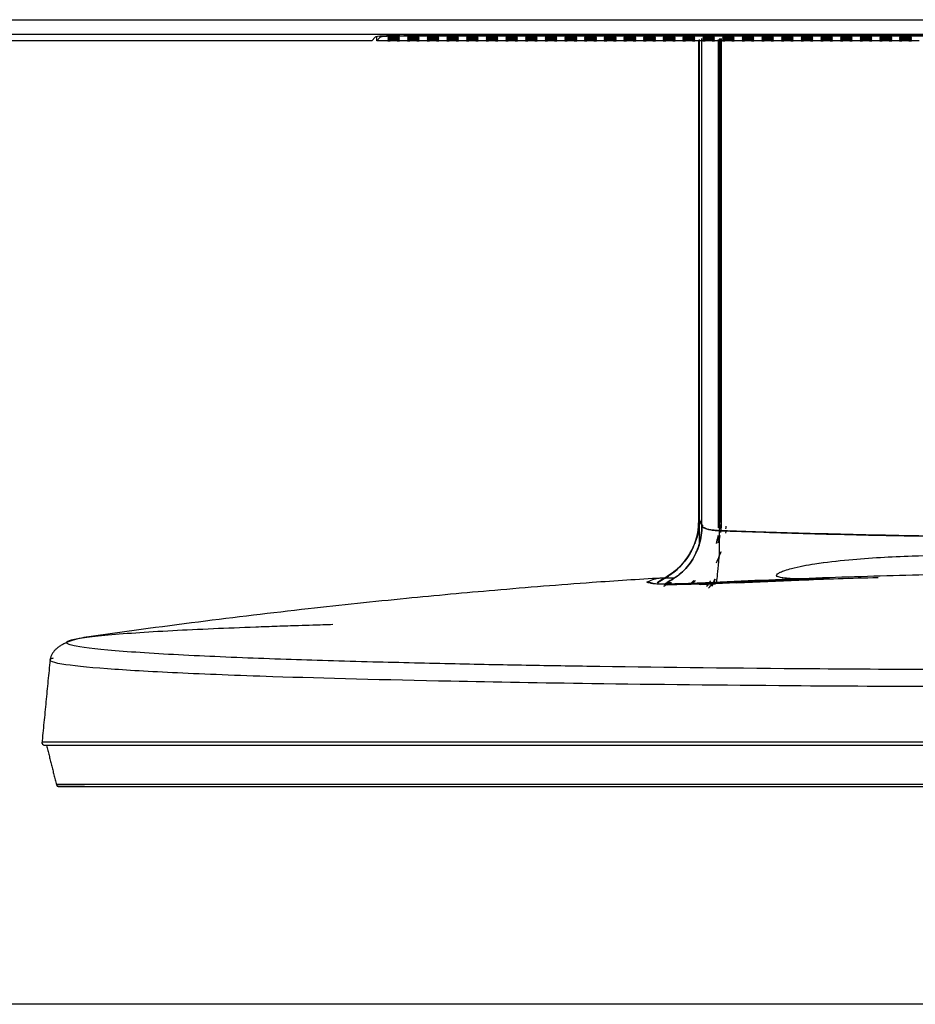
# Model space of a CAD drawing. Header units: millimetres. Extents: x -7023 to 53801, y 9849 to 33561.
# Tile 532 of 537: x 36764 to 36837, y 26998 to 27079. Entities that reach past the tile are written whole.
import ezdxf

# ---------------------------------------------------------------- set-up
doc = ezdxf.new("R2010")
doc.units = ezdxf.units.MM
doc.layers.get('0').update_dxf_attribs({"lineweight": 9})
doc.layers.add('IE_SKD', color=6, linetype='Continuous')

# ---------------------------------------------------------------- blocks, each defined once
blk = doc.blocks.new('AAT_KLIENT_PC')
at = {"linetype": 'Continuous', "transparency": 33554687}
for p, q in [((1116.65, 732.61), (3124.51, 732.61)), ((3124.51, 726.62), (1116.65, 726.62)), ((1819.64, 724.02), (1820.93, 725.53)), ((1821.64, 724.02), (1821.64, 725.72)), ((1822.83, 725.42), (1821.64, 724.02)), ((1822.83, 725.85), (1822.83, 725.42)), ((1830.92, 726.11), (2410.24, 726.11)), ((1832.63, 725.98), (1832.63, 726.11)), ((2408.34, 725.98), (1832.63, 725.98)), ((1819.64, 724.02), (1114.06, 724.02)), ((1826.04, 724.02), (1821.64, 724.02)), ((1826.04, 724.02), (1827.03, 724.02)), ((1829.86, 724.02), (1830.84, 724.02)), ((1834.05, 724.02), (1830.84, 724.02)), ((1834.05, 724.02), (1835.03, 724.02)), ((1837.86, 724.02), (1838.85, 724.02)), ((1842.05, 724.02), (1838.85, 724.02)), ((1842.05, 724.02), (1843.04, 724.02)), ((1845.86, 724.02), (1846.85, 724.02)), ((1850.05, 724.02), (1846.85, 724.02)), ((1850.05, 724.02), (1851.04, 724.02)), ((1853.87, 724.02), (1854.85, 724.02)), ((1858.06, 724.02), (1854.85, 724.02)), ((1858.06, 724.02), (1859.04, 724.02)), ((1861.87, 724.02), (1862.86, 724.02)), ((1866.06, 724.02), (1862.86, 724.02)), ((1866.06, 724.02), (1867.05, 724.02)), ((1869.87, 724.02), (1870.86, 724.02)), ((1874.06, 724.02), (1870.86, 724.02)), ((1874.06, 724.02), (1875.05, 724.02)), ((1877.88, 724.02), (1878.86, 724.02)), ((1882.07, 724.02), (1878.86, 724.02)), ((1882.07, 724.02), (1883.05, 724.02)), ((1885.88, 724.02), (1886.87, 724.02)), ((1890.07, 724.02), (1886.87, 724.02)), ((1890.07, 724.02), (1891.06, 724.02)), ((1893.89, 724.02), (1894.87, 724.02)), ((1898.08, 724.02), (1894.87, 724.02)), ((1898.08, 724.02), (1899.06, 724.02)), ((1901.89, 724.02), (1902.88, 724.02)), ((1906.08, 724.02), (1902.88, 724.02)), ((1906.08, 724.02), (1907.07, 724.02)), ((1909.89, 724.02), (1910.88, 724.02)), ((1914.08, 724.02), (1910.88, 724.02)), ((1914.08, 724.02), (1915.07, 724.02)), ((1917.9, 724.02), (1918.88, 724.02)), ((1922.09, 724.02), (1918.88, 724.02)), ((1922.09, 724.02), (1923.07, 724.02)), ((1925.9, 724.02), (1926.89, 724.02)), ((1930.09, 724.02), (1926.89, 724.02)), ((1930.09, 724.02), (1931.08, 724.02)), ((1933.9, 724.02), (1934.89, 724.02)), ((1938.09, 724.02), (1934.89, 724.02)), ((1938.09, 724.02), (1939.08, 724.02)), ((1941.91, 724.02), (1942.9, 724.02)), ((1946.1, 724.02), (1942.9, 724.02)), ((1946.1, 724.02), (1947.08, 724.02)), ((1949.91, 724.02), (1950.9, 724.02)), ((1954.1, 724.02), (1950.9, 724.02)), ((1954.1, 724.02), (1955.09, 724.02)), ((1957.92, 724.02), (1958.9, 724.02)), ((1962.11, 724.02), (1958.9, 724.02)), ((1962.11, 724.02), (1963.09, 724.02)), ((1965.92, 724.02), (1966.91, 724.02)), ((1970.11, 724.02), (1966.91, 724.02)), ((1970.11, 724.02), (1971.1, 724.02)), ((1973.92, 724.02), (1974.91, 724.02)), ((1978.11, 724.02), (1974.91, 724.02)), ((1978.11, 724.02), (1979.1, 724.02)), ((1981.93, 724.02), (1982.91, 724.02)), ((1986.12, 724.02), (1982.91, 724.02)), ((1986.12, 724.02), (1987.1, 724.02)), ((1989.93, 724.02), (1990.92, 724.02)), ((1994.12, 724.02), (1990.92, 724.02)), ((1994.12, 724.02), (1995.11, 724.02)), ((1997.93, 724.02), (1998.92, 724.02)), ((2002.12, 724.02), (1998.92, 724.02)), ((2002.12, 724.02), (2003.11, 724.02)), ((2005.94, 724.02), (2006.93, 724.02)), ((2010.13, 724.02), (2006.93, 724.02)), ((2010.13, 724.02), (2011.12, 724.02)), ((2013.94, 724.02), (2014.93, 724.02)), ((2018.13, 724.02), (2014.93, 724.02)), ((2018.13, 724.02), (2019.12, 724.02)), ((2021.95, 724.02), (2022.93, 724.02)), ((2026.14, 724.02), (2022.93, 724.02)), ((2026.14, 724.02), (2027.12, 724.02)), ((2029.95, 724.02), (2030.94, 724.02)), ((2034.14, 724.02), (2030.94, 724.02)), ((2034.14, 724.02), (2035.13, 724.02)), ((2037.95, 724.02), (2038.94, 724.02)), ((2042.14, 724.02), (2038.94, 724.02)), ((1936.8, 505.62), (1936.95, 505.63)), ((1936.72, 504.05), (1936.72, 504.25)), ((1939.73, 503.68), (1941.37, 503.68)), ((1689.95, 473.06), (1690.14, 473.12))]:
    blk.add_line(p, q, dxfattribs=at)
blk.add_line((2574.31, 332.27, 24.04), (994.63, 332.27, 24.04))
for centre, major_axis, ratio, start_param, end_param in [((1830.92, 725.49), (10, 0), 0.061049, 1.570796, 3.089135), ((1832.63, 725.38), (-9.8, 0), 0.061049, 4.712389, 6.230727), ((1828.44, 724.02), (2.4, 0), 0.061163, 0.025003, 3.11659), ((1836.45, 724.02), (2.4, 0), 0.061163, 0.025003, 3.11659), ((1844.45, 724.02), (2.4, 0), 0.061163, 0.025003, 3.11659), ((1852.45, 724.02), (2.4, 0), 0.061163, 0.025003, 3.11659), ((1860.46, 724.02), (2.4, 0), 0.061163, 0.025003, 3.11659), ((1868.46, 724.02), (2.4, 0), 0.061163, 0.025003, 3.11659), ((1876.46, 724.02), (2.4, 0), 0.061163, 0.025003, 3.11659), ((1884.47, 724.02), (2.4, 0), 0.061163, 0.025003, 3.11659), ((1892.47, 724.02), (2.4, 0), 0.061163, 0.025003, 3.11659), ((1900.48, 724.02), (2.4, 0), 0.061163, 0.025003, 3.11659), ((1908.48, 724.02), (2.4, 0), 0.061163, 0.025003, 3.11659), ((1916.48, 724.02), (2.4, 0), 0.061163, 0.025003, 3.11659), ((1924.49, 724.02), (2.4, 0), 0.061163, 0.025003, 3.11659), ((1932.49, 724.02), (2.4, 0), 0.061163, 0.025003, 3.11659), ((1940.49, 724.02), (2.4, 0), 0.061163, 0.025003, 3.11659), ((1948.5, 724.02), (2.4, 0), 0.061163, 0.025003, 3.11659), ((1956.5, 724.02), (2.4, 0), 0.061163, 0.025003, 3.11659), ((1964.51, 724.02), (2.4, 0), 0.061163, 0.025003, 3.11659), ((1972.51, 724.02), (2.4, 0), 0.061163, 0.025003, 3.11659), ((1980.51, 724.02), (2.4, 0), 0.061163, 0.025003, 3.11659), ((1988.52, 724.02), (2.4, 0), 0.061163, 0.025003, 3.11659), ((1996.52, 724.02), (2.4, 0), 0.061163, 0.025003, 3.11659), ((2004.52, 724.02), (2.4, 0), 0.061163, 0.025003, 3.11659), ((2012.53, 724.02), (2.4, 0), 0.061163, 0.025003, 3.11659), ((2020.53, 724.02), (2.4, 0), 0.061163, 0.025003, 3.11659), ((2028.54, 724.02), (2.4, 0), 0.061163, 0.025003, 3.11659), ((2036.54, 724.02), (2.4, 0), 0.061163, 0.025003, 3.11659)]:
    blk.add_ellipse(centre, major_axis=major_axis, ratio=ratio, start_param=start_param, end_param=end_param, dxfattribs=at)
for centre in [(1828.44, 725.49), (1828.44, 725), (1828.44, 724.51), (1836.45, 725.49), (1836.45, 725), (1836.45, 724.51), (1844.45, 725.49), (1844.45, 725), (1844.45, 724.51), (1852.45, 725.49), (1852.45, 725), (1852.45, 724.51), (1860.46, 725.49), (1860.46, 725), (1860.46, 724.51), (1868.46, 725.49), (1868.46, 725), (1868.46, 724.51), (1876.46, 725.49), (1876.46, 725), (1876.46, 724.51), (1884.47, 725.49), (1884.47, 725), (1884.47, 724.51), (1892.47, 725.49), (1892.47, 725), (1892.47, 724.51), (1900.48, 725.49), (1900.48, 725), (1900.48, 724.51), (1908.48, 725.49), (1908.48, 725), (1908.48, 724.51), (1916.48, 725.49), (1916.48, 725), (1916.48, 724.51), (1924.49, 725.49), (1924.49, 725), (1924.49, 724.51), (1932.49, 725.49), (1932.49, 725), (1932.49, 724.51), (1940.49, 725.49), (1940.49, 725), (1940.49, 724.51), (1948.5, 725.49), (1948.5, 725), (1948.5, 724.51), (1956.5, 725.49), (1956.5, 725), (1956.5, 724.51), (1964.51, 725.49), (1964.51, 725), (1964.51, 724.51), (1972.51, 725.49), (1972.51, 725), (1972.51, 724.51), (1980.51, 725.49), (1980.51, 725), (1980.51, 724.51), (1988.52, 725.49), (1988.52, 725), (1988.52, 724.51), (1996.52, 725.49), (1996.52, 725), (1996.52, 724.51), (2004.52, 725.49), (2004.52, 725), (2004.52, 724.51), (2012.53, 725.49), (2012.53, 725), (2012.53, 724.51), (2020.53, 725.49), (2020.53, 725), (2020.53, 724.51), (2028.54, 725.49), (2028.54, 725), (2028.54, 724.51), (2036.54, 725.49), (2036.54, 725), (2036.54, 724.51)]:
    blk.add_ellipse(centre, major_axis=(2.4, 0), ratio=0.061163, dxfattribs=at)
for points, knots in [([(1953.82, 526.75), (1953.82, 571.71), (1953.81, 617.95), (1953.81, 684.41), (1953.81, 704.75), (1953.81, 724.93)], [0, 0, 0, 0, 0.693593, 0.693593, 1, 1, 1, 1]), ([(1953.82, 526.75), (1953.82, 571.7), (1953.82, 617.94), (1953.81, 684.41), (1953.81, 704.74), (1953.81, 724.93)], [0, 0, 0, 0, 0.693601, 0.693601, 1, 1, 1, 1]), ([(1960.89, 724.94), (1960.89, 712.5), (1960.89, 647), (1960.89, 580.66), (1960.89, 528.76)], [0, 0, 0, 0, 0.190772, 1, 1, 1, 1]), ([(1961.57, 526.01), (1961.56, 571.06), (1961.55, 617.44), (1961.55, 684.15), (1961.54, 704.6), (1961.54, 724.9)], [0, 0, 0, 0, 0.692999, 0.692999, 1, 1, 1, 1]), ([(1961.55, 724.9), (1961.55, 704.6), (1961.55, 684.15), (1961.55, 617.44), (1961.55, 571.06), (1961.55, 526.01)], [0, 0, 0, 0, 0.307, 0.307, 1, 1, 1, 1]), ([(1829.86, 724.02), (1829.38, 724.03), (1828.44, 724.05), (1827.5, 724.03), (1827.03, 724.02)], [0, 0, 0, 0, 0.49937, 1, 1, 1, 1]), ([(1837.86, 724.02), (1837.39, 724.03), (1836.45, 724.05), (1835.5, 724.03), (1835.03, 724.02)], [0, 0, 0, 0, 0.49937, 1, 1, 1, 1]), ([(1845.86, 724.02), (1845.39, 724.03), (1844.45, 724.05), (1843.51, 724.03), (1843.04, 724.02)], [0, 0, 0, 0, 0.49937, 1, 1, 1, 1]), ([(1853.87, 724.02), (1853.4, 724.03), (1852.45, 724.05), (1851.51, 724.03), (1851.04, 724.02)], [0, 0, 0, 0, 0.49937, 1, 1, 1, 1]), ([(1861.87, 724.02), (1861.4, 724.03), (1860.46, 724.05), (1859.52, 724.03), (1859.04, 724.02)], [0, 0, 0, 0, 0.49937, 1, 1, 1, 1]), ([(1869.87, 724.02), (1869.4, 724.03), (1868.46, 724.05), (1867.52, 724.03), (1867.05, 724.02)], [0, 0, 0, 0, 0.49937, 1, 1, 1, 1]), ([(1877.88, 724.02), (1877.41, 724.03), (1876.47, 724.05), (1875.52, 724.03), (1875.05, 724.02)], [0, 0, 0, 0, 0.49937, 1, 1, 1, 1]), ([(1885.88, 724.02), (1885.41, 724.03), (1884.47, 724.05), (1883.53, 724.03), (1883.05, 724.02)], [0, 0, 0, 0, 0.49937, 1, 1, 1, 1]), ([(1893.89, 724.02), (1893.42, 724.03), (1892.47, 724.05), (1891.53, 724.03), (1891.06, 724.02)], [0, 0, 0, 0, 0.49937, 1, 1, 1, 1]), ([(1901.89, 724.02), (1901.42, 724.03), (1900.48, 724.05), (1899.53, 724.03), (1899.06, 724.02)], [0, 0, 0, 0, 0.49937, 1, 1, 1, 1]), ([(1909.89, 724.02), (1909.42, 724.03), (1908.48, 724.05), (1907.54, 724.03), (1907.07, 724.02)], [0, 0, 0, 0, 0.49937, 1, 1, 1, 1]), ([(1917.9, 724.02), (1917.43, 724.03), (1916.48, 724.05), (1915.54, 724.03), (1915.07, 724.02)], [0, 0, 0, 0, 0.49937, 1, 1, 1, 1]), ([(1925.9, 724.02), (1925.43, 724.03), (1924.49, 724.05), (1923.55, 724.03), (1923.07, 724.02)], [0, 0, 0, 0, 0.49937, 1, 1, 1, 1]), ([(1933.9, 724.02), (1933.43, 724.03), (1932.49, 724.05), (1931.55, 724.03), (1931.08, 724.02)], [0, 0, 0, 0, 0.49937, 1, 1, 1, 1]), ([(1941.91, 724.02), (1941.44, 724.03), (1940.5, 724.05), (1939.55, 724.03), (1939.08, 724.02)], [0, 0, 0, 0, 0.49937, 1, 1, 1, 1]), ([(1949.91, 724.02), (1949.44, 724.03), (1948.5, 724.05), (1947.56, 724.03), (1947.08, 724.02)], [0, 0, 0, 0, 0.49937, 1, 1, 1, 1]), ([(1952.49, 724.11), (1952.49, 713.25), (1952.49, 702.34), (1952.49, 636.98), (1952.49, 581.92), (1952.49, 528.74)], [0, 0, 0, 0, 0.167274, 0.167274, 1, 1, 1, 1]), ([(1952.49, 528.74), (1952.49, 580.64), (1952.49, 646.71), (1952.49, 711.95), (1952.49, 724.11)], [0, 0, 0, 0, 0.812702, 1, 1, 1, 1]), ([(1952.72, 724.51), (1952.72, 704.93), (1952.72, 685.2), (1952.72, 619.79), (1952.72, 573.98), (1952.72, 529.46)], [0, 0, 0, 0, 0.302058, 0.302058, 1, 1, 1, 1]), ([(1952.72, 724.08), (1952.72, 704.64), (1952.72, 685.06), (1952.72, 619.79), (1952.72, 573.98), (1952.72, 529.46)], [0, 0, 0, 0, 0.300502, 0.300502, 1, 1, 1, 1]), ([(1957.92, 724.02), (1957.45, 724.03), (1956.5, 724.05), (1955.56, 724.03), (1955.09, 724.02)], [0, 0, 0, 0, 0.49937, 1, 1, 1, 1]), ([(1960.55, 526.01), (1960.55, 571.03), (1960.55, 617.43), (1960.55, 684.04), (1960.55, 704.38), (1960.55, 724.55)], [0, 0, 0, 0, 0.694293, 0.694293, 1, 1, 1, 1]), ([(1960.55, 724.07), (1960.55, 704.05), (1960.55, 683.88), (1960.55, 617.43), (1960.55, 571.03), (1960.55, 526.01)], [0, 0, 0, 0, 0.304016, 0.304016, 1, 1, 1, 1]), ([(1960.79, 724.07), (1960.79, 703.84), (1960.78, 683.46), (1960.77, 616.65), (1960.75, 570.1), (1960.74, 524.84)], [0, 0, 0, 0, 0.305361, 0.305361, 1, 1, 1, 1]), ([(1960.79, 724.07), (1960.79, 703.84), (1960.78, 683.46), (1960.76, 616.64), (1960.75, 570.1), (1960.74, 524.84)], [0, 0, 0, 0, 0.305374, 0.305374, 1, 1, 1, 1]), ([(1960.89, 528.76), (1960.89, 536.42), (1960.89, 551.72), (1960.89, 574.9), (1960.89, 598.16), (1960.89, 621.5), (1960.89, 644.85), (1960.89, 668.17), (1960.89, 694.7), (1960.89, 713.41), (1960.89, 724.34)], [0, 0, 0, 0, 0.119373, 0.238571, 0.35759, 0.476427, 0.595076, 0.713535, 0.831804, 1, 1, 1, 1]), ([(1961.6, 724.54), (1961.6, 723.49), (1961.6, 714.47), (1961.6, 697.43), (1961.6, 669.33), (1961.59, 637.08), (1961.6, 600.76), (1961.6, 564.53), (1961.61, 540.69), (1961.61, 528.76)], [0, 0, 0, 0, 0.016149, 0.138706, 0.260805, 0.444911, 0.629506, 0.814549, 1, 1, 1, 1]), ([(1961.61, 528.76), (1961.62, 576.11), (1961.62, 624.88), (1961.62, 690.5), (1961.62, 707.58), (1961.62, 724.55)], [0, 0, 0, 0, 0.739183, 0.739183, 1, 1, 1, 1]), ([(1965.92, 724.02), (1965.45, 724.03), (1964.51, 724.05), (1963.56, 724.03), (1963.09, 724.02)], [0, 0, 0, 0, 0.49937, 1, 1, 1, 1]), ([(1973.92, 724.02), (1973.45, 724.03), (1972.51, 724.05), (1971.57, 724.03), (1971.1, 724.02)], [0, 0, 0, 0, 0.49937, 1, 1, 1, 1]), ([(1981.93, 724.02), (1981.46, 724.03), (1980.51, 724.05), (1979.57, 724.03), (1979.1, 724.02)], [0, 0, 0, 0, 0.49937, 1, 1, 1, 1]), ([(1989.93, 724.02), (1989.46, 724.03), (1988.52, 724.05), (1987.58, 724.03), (1987.1, 724.02)], [0, 0, 0, 0, 0.49937, 1, 1, 1, 1]), ([(1997.93, 724.02), (1997.46, 724.03), (1996.52, 724.05), (1995.58, 724.03), (1995.11, 724.02)], [0, 0, 0, 0, 0.49937, 1, 1, 1, 1]), ([(2005.94, 724.02), (2005.47, 724.03), (2004.53, 724.05), (2003.58, 724.03), (2003.11, 724.02)], [0, 0, 0, 0, 0.49937, 1, 1, 1, 1]), ([(2013.94, 724.02), (2013.47, 724.03), (2012.53, 724.05), (2011.59, 724.03), (2011.12, 724.02)], [0, 0, 0, 0, 0.49937, 1, 1, 1, 1]), ([(2021.95, 724.02), (2021.48, 724.03), (2020.53, 724.05), (2019.59, 724.03), (2019.12, 724.02)], [0, 0, 0, 0, 0.49937, 1, 1, 1, 1]), ([(2029.95, 724.02), (2029.48, 724.03), (2028.54, 724.05), (2027.59, 724.03), (2027.12, 724.02)], [0, 0, 0, 0, 0.49937, 1, 1, 1, 1]), ([(2037.95, 724.02), (2037.48, 724.03), (2036.54, 724.05), (2035.6, 724.03), (2035.13, 724.02)], [0, 0, 0, 0, 0.49937, 1, 1, 1, 1]), ([(1948.85, 515.39), (1949.57, 516.78), (1951.02, 519.54), (1952.26, 524.08), (1952.41, 527.18), (1952.49, 528.74)], [0, 0, 0, 0, 0.335156, 0.665079, 1, 1, 1, 1]), ([(1952.72, 529.46), (1952.64, 527.86), (1952.48, 524.69), (1951.6, 521.39), (1950.94, 519.74), (1950.87, 519.55)], [0, 0, 0, 0, 0.473153, 0.939005, 1, 1, 1, 1]), ([(1938.39, 502.96), (1940.44, 504.25), (1944.75, 506.64), (1949.85, 512.2), (1953.08, 519.13), (1953.82, 524.22), (1953.82, 526.75)], [0, 0, 0, 0, 0.25, 0.5, 0.75, 1, 1, 1, 1]), ([(1953.82, 526.75), (1953.82, 524.22), (1953.08, 519.13), (1949.85, 512.2), (1945.11, 507.04), (1941.35, 504.77), (1939.72, 503.78)], [0, 0, 0, 0, 0.264114, 0.528227, 0.792341, 1, 1, 1, 1]), ([(1960.74, 524.84), (1959.87, 524.9), (1957.82, 525.04), (1954.91, 525.69), (1954.2, 526.38), (1953.82, 526.75)], [0, 0, 0, 0, 0.252498, 0.596495, 1, 1, 1, 1]), ([(1953.82, 526.75), (1953.94, 526.45), (1954.54, 525.99), (1955.93, 525.46), (1957.53, 525.13), (1959.17, 524.93), (1960.18, 524.86), (1960.74, 524.84)], [0, 0, 0, 0, 0.249999, 0.499998, 0.749997, 0.874996, 1, 1, 1, 1]), ([(1960.74, 524.84), (1960.96, 519.64), (1960.79, 514.66), (1960.29, 508.99), (1959.89, 505.8), (1959.64, 504.2), (1959.85, 503.44)], [0, 0, 0, 0, 0.5, 0.5, 0.75, 1, 1, 1, 1]), ([(1960.74, 524.84), (1960.96, 519.64), (1960.79, 514.66), (1960.29, 508.99), (1959.89, 505.8), (1959.64, 504.2), (1959.85, 503.44)], [0, 0, 0, 0, 0.5, 0.5, 0.75, 1, 1, 1, 1]), ([(1960.74, 524.84), (1972.9, 524.44), (1997.94, 523.6), (2036.77, 522.7), (2077.9, 522.12), (2106.1, 522.05), (2120.58, 522.02)], [0, 0, 0, 0, 0.229211, 0.472187, 0.729046, 1, 1, 1, 1]), ([(2120.58, 522.02), (2107.22, 522.02), (2078.48, 522.14), (2033.19, 522.8), (1991.67, 523.81), (1969.7, 524.53), (1960.74, 524.84)], [0, 0, 0, 0, 0.249998, 0.499999, 0.75, 1, 1, 1, 1]), ([(1963.56, 525.61), (1963.57, 525.72), (1963.6, 526.06), (1963.62, 526.41), (1963.64, 526.64)], [0, 0, 0, 0, 0.332756, 1, 1, 1, 1]), ([(1959.67, 519.62), (1959.94, 520.61), (1960.19, 521.72), (1960.39, 522.84), (1960.41, 522.95)], [0, 0, 0, 0, 0.902742, 1, 1, 1, 1]), ([(1960.42, 522.92), (1960.24, 521.81), (1959.99, 520.71), (1959.69, 519.62), (1959.69, 519.62)], [0, 0, 0, 0, 0.99966, 1, 1, 1, 1]), ([(1936.72, 504.25), (1938.56, 505.37), (1942.82, 507.94), (1946.79, 512.13), (1948.68, 515.12), (1949.06, 515.78)], [0, 0, 0, 0, 0.375395, 0.865176, 1, 1, 1, 1]), ([(1938.7, 505.6), (1940.66, 506.86), (1943.66, 508.78), (1946.86, 512.32), (1948.18, 514.36), (1948.85, 515.39)], [0, 0, 0, 0, 0.484932, 0.74017, 1, 1, 1, 1]), ([(1960.09, 512.72), (1960.16, 512.85), (1960.71, 514.02), (1961.21, 515.26), (1961.6, 516.39), (1961.61, 516.42)], [0, 0, 0, 0, 0.10998, 0.969452, 1, 1, 1, 1]), ([(2005.69, 505.37), (2004.94, 505.35), (2003.52, 505.31), (2001.17, 505.26), (1998.69, 505.23), (1996.09, 505.21), (1993.07, 505.23), (1989.96, 505.32), (1986.98, 505.57), (1985.07, 505.89), (1983.88, 506.46), (1984.47, 507.36), (1985.83, 508.04), (1987.74, 508.77), (1992.42, 510.13), (2001.09, 511.73), (2017.45, 513.57), (2037.47, 514.65), (2055.2, 514.94), (2066.29, 514.56), (2071.65, 514.16), (2075.76, 513.69), (2079.02, 513.29), (2082.01, 512.84), (2083.8, 512.21), (2084.57, 511.94)], [0, 0, 0, 0, 0.018387, 0.03517, 0.057639, 0.07958, 0.099676, 0.133003, 0.158553, 0.176468, 0.187444, 0.196551, 0.208252, 0.224609, 0.246161, 0.323586, 0.433334, 0.637541, 0.800373, 0.854821, 0.901223, 0.928273, 0.953492, 0.979777, 1, 1, 1, 1]), ([(2005.69, 505.37), (2005.25, 505.36), (2004.4, 505.33), (2002.81, 505.3), (2000.6, 505.25), (1997.42, 505.21), (1993.67, 505.22), (1989.96, 505.32), (1986.98, 505.57), (1985.05, 505.88), (1983.87, 506.47), (1984.48, 507.37), (1985.83, 508.04), (1987.75, 508.78), (1992.38, 510.11), (2001.05, 511.73), (2017.41, 513.57), (2037.47, 514.65), (2055.21, 514.94), (2066.29, 514.56), (2071.65, 514.15), (2075.76, 513.69), (2079.02, 513.29), (2082.01, 512.84), (2083.8, 512.21), (2084.57, 511.94)], [0, 0, 0, 0, 0.010757, 0.02087, 0.039698, 0.064471, 0.099674, 0.133029, 0.158549, 0.176688, 0.187568, 0.196575, 0.208334, 0.224673, 0.246184, 0.32264, 0.433353, 0.637553, 0.80038, 0.854969, 0.901227, 0.928224, 0.953494, 0.979873, 1, 1, 1, 1]), ([(1937.19, 505.56), (1927.86, 505.01), (1905.3, 503.53), (1870.72, 500.74), (1832.34, 497.21), (1792.16, 492.97), (1748.42, 487.73), (1718.05, 483.6), (1702.54, 481.36)], [0, 0, 0, 0, 0.11871, 0.28739, 0.440453, 0.61057, 0.800837, 1, 1, 1, 1]), ([(1931.4, 503.87), (1932.21, 504.28), (1933.5, 504.94), (1935.3, 505.45), (1936.29, 505.56), (1936.8, 505.62)], [0, 0, 0, 0, 0.44838, 0.715089, 1, 1, 1, 1]), ([(1936.95, 505.63), (1937.12, 505.64), (1937.4, 505.66), (1938.13, 505.7), (1938.47, 505.72)], [0, 0, 0, 0, 0.603953, 1, 1, 1, 1]), ([(1951.04, 504.52), (1950.93, 504.4), (1950.59, 504.05), (1950.23, 503.7), (1949.98, 503.47)], [0, 0, 0, 0, 0.320208, 1, 1, 1, 1]), ([(1950.18, 503.66), (1950.37, 503.84), (1950.67, 504.13), (1950.95, 504.42), (1951.06, 504.53)], [0, 0, 0, 0, 0.611369, 1, 1, 1, 1]), ([(1956.53, 501.46), (1956.9, 501.85), (1957.89, 502.99), (1958.71, 504.27), (1959.23, 505.08)], [0, 0, 0, 0, 0.358135, 1, 1, 1, 1]), ([(2120.58, 507.72), (2114.46, 507.71), (2102.2, 507.69), (2076.86, 507.47), (2043.69, 506.91), (2009.43, 505.9), (1980.72, 504.79), (1965.95, 504.1), (1958.41, 503.74)], [0, 0, 0, 0, 0.112816, 0.225891, 0.467094, 0.724759, 0.859698, 1, 1, 1, 1]), ([(2005.69, 505.37), (1998.31, 505.1), (1983.01, 504.54), (1967.75, 503.82), (1959.85, 503.44)], [0, 0, 0, 0, 0.481828, 1, 1, 1, 1]), ([(1968.01, 503.68), (1976.4, 504.06), (1995.46, 504.91), (2014.66, 505.54), (2025.45, 505.86), (2025.51, 505.86)], [0, 0, 0, 0, 0.439204, 0.99676, 1, 1, 1, 1]), ([(1931.4, 503.87), (1931.87, 503.83), (1932.52, 503.78), (1933.07, 503.46), (1933.21, 503.36)], [0, 0, 0, 0, 0.72932, 1, 1, 1, 1]), ([(1958.41, 503.74), (1957.34, 503.69), (1955.11, 503.58), (1951.69, 503.44), (1948.09, 503.31), (1944.39, 503.2), (1940.73, 503.13), (1937.34, 503.11), (1935.13, 503.16), (1933.85, 503.25), (1933.51, 503.32), (1933.34, 503.36)], [0, 0, 0, 0, 0.08339, 0.174892, 0.276525, 0.389781, 0.516261, 0.658374, 0.818821, 0.906892, 1, 1, 1, 1]), ([(1959.85, 503.44), (1958.52, 503.38), (1955.86, 503.25), (1952.06, 503.1), (1947.77, 502.96), (1943.26, 502.86), (1941.06, 502.88), (1939.95, 502.89)], [0, 0, 0, 0, 0.157203, 0.313404, 0.472528, 0.735529, 1, 1, 1, 1]), ([(1959.85, 503.44), (1958.87, 503.39), (1956.74, 503.29), (1952.11, 503.1), (1946.17, 502.91), (1941.94, 502.86), (1940.32, 502.88), (1939.95, 502.89)], [0, 0, 0, 0, 0.149474, 0.298949, 0.597898, 0.896847, 1, 1, 1, 1]), ([(2120.58, 468.21), (2114.89, 468.21), (2102.9, 468.21), (2080.43, 468.24), (2045.04, 468.34), (1985.94, 468.68), (1929.33, 469.31), (1888.19, 469.97), (1868.73, 470.33), (1852.89, 470.65), (1836.41, 471.03), (1812.62, 471.62), (1788.97, 472.33), (1766.12, 473.17), (1748.6, 473.93), (1732.17, 474.8), (1712.52, 476.1), (1701.38, 477.35), (1696.83, 478.46), (1695.18, 479.22), (1695.75, 479.98), (1698.53, 480.73), (1702.66, 481.46), (1710.25, 482.34), (1722.78, 483.34), (1737.77, 484.24), (1754.33, 485.04), (1769.05, 485.63), (1780.93, 486.06), (1788.7, 486.32), (1793.61, 486.47), (1795.55, 486.53)], [0, 0, 0, 0, 0.0177, 0.037277, 0.07001, 0.128502, 0.225378, 0.259507, 0.278618, 0.299259, 0.321675, 0.345904, 0.401081, 0.432614, 0.467382, 0.505417, 0.546221, 0.633118, 0.655494, 0.677883, 0.722641, 0.745046, 0.767329, 0.810875, 0.852493, 0.891664, 0.927824, 0.960709, 0.975996, 0.99063, 1, 1, 1, 1]), ([(2120.58, 461.3), (2114.86, 461.3), (2103.43, 461.3), (2086.3, 461.32), (2069.23, 461.35), (2036.89, 461.44), (1981.73, 461.75), (1913.53, 462.49), (1841.19, 463.73), (1783.65, 465.21), (1738.9, 466.96), (1709.34, 468.7), (1689.92, 470.74), (1687.58, 472.22), (1689.91, 473.04), (1689.95, 473.06)], [0, 0, 0, 0, 0.02418, 0.04836, 0.072539, 0.096718, 0.18644, 0.311408, 0.40873, 0.553795, 0.654029, 0.754153, 0.86409, 0.997696, 1, 1, 1, 1]), ([(1685.51, 438.87), (1685.5, 438.79), (1685.49, 438.62), (1685.54, 438.37), (1685.64, 438.12), (1685.75, 437.97), (1685.81, 437.9)], [0, 0, 0, 0, 0.229753, 0.476137, 0.734862, 1, 1, 1, 1]), ([(2120.58, 438.86), (2063.65, 438.85), (2006.68, 438.85), (1901.43, 438.85), (1853.19, 438.85), (1772.67, 438.84), (1740.43, 438.84), (1696.84, 438.84), (1685.51, 438.84), (1685.5, 438.84)], [0, 0, 0, 0, 0.250028, 0.250028, 0.500057, 0.500057, 0.750085, 0.750085, 1, 1, 1, 1]), ([(1686.74, 437.51), (1686.66, 437.51), (1686.5, 437.52), (1686.25, 437.59), (1686.01, 437.71), (1685.87, 437.83), (1685.81, 437.9)], [0, 0, 0, 0, 0.228769, 0.474695, 0.733698, 1, 1, 1, 1]), ([(2120.58, 421.61), (2102.2, 421.61), (2065.43, 421.61), (2013.08, 421.61), (1953.88, 421.61), (1904.17, 421.61), (1854.66, 421.61), (1806.11, 421.61), (1756.94, 421.61), (1723.68, 421.61), (1704.84, 421.61), (1694.19, 421.61), (1690.06, 421.61), (1693.33, 421.61), (1699.42, 421.61), (1702.79, 421.61)], [0, 0, 0, 0, 0.071279, 0.142523, 0.206412, 0.312293, 0.357541, 0.439511, 0.561715, 0.663362, 0.724923, 0.793677, 0.868236, 0.943074, 1, 1, 1, 1])]:
    blk.add_open_spline(points, degree=3, knots=knots, dxfattribs=at)
for points, degree in [([(1952.49, 528.74), (1952.49, 524.07), (1951.22, 519.43), (1948.85, 515.39)], 3), ([(1952.49, 528.74), (1953.06, 528.05), (1953.63, 527.37), (1954.2, 526.69)], 3), ([(1952.66, 527.7), (1952.7, 528.28), (1952.72, 528.87), (1952.72, 529.46)], 3), ([(1952.72, 529.46), (1953.09, 528.55), (1953.54, 527.44), (1953.82, 526.75)], 3), ([(1952.72, 529.46), (1953.09, 528.55), (1953.45, 527.65), (1953.82, 526.75)], 3), ([(1952.72, 528.2), (1952.72, 528.62), (1952.72, 529.04), (1952.72, 529.46)], 3), ([(1952.72, 529.46), (1952.72, 525.9), (1952.72, 522.34), (1952.72, 518.79)], 3), ([(1960.89, 528.76), (1960.87, 528.07), (1960.84, 527.37), (1960.81, 526.68)], 3), ([(1960.83, 526.72), (1960.87, 527.4), (1960.89, 528.08), (1960.89, 528.76)], 3), ([(1960.89, 528.76), (1961.13, 528.76), (1961.37, 528.76), (1961.61, 528.76)], 3), ([(1961.61, 528.76), (1961.61, 527.18), (1961.51, 525.61), (1961.3, 524.05)], 3), ([(1961.45, 525.44), (1961.53, 526.54), (1961.57, 527.65), (1961.61, 528.76)], 3), ([(1949.06, 515.78), (1950.83, 518.85), (1951.99, 522.26), (1952.47, 525.77)], 3), ([(1961.57, 526.01), (1960.96, 526.01)], 1), ([(1960.96, 526.01), (1961.16, 526.01), (1961.37, 526.01), (1961.57, 526.01)], 3), ([(1963.5, 525.05), (1963.47, 524.66), (1963.44, 524.28), (1963.39, 523.9)], 3), ([(1961.11, 522.84), (1960.94, 521.86), (1960.73, 520.88), (1960.48, 519.91)], 3), ([(1960.51, 519.91), (1960.76, 520.86), (1960.97, 521.83), (1961.13, 522.81)], 3), ([(1950.23, 518.11), (1949.85, 517.33), (1949.46, 516.55), (1949.06, 515.78)], 3), ([(1951.35, 515.78), (1951.86, 516.76), (1952.32, 517.77), (1952.72, 518.79)], 3), ([(1951.35, 515.78), (1951.8, 516.79), (1952.26, 517.79), (1952.72, 518.79)], 3), ([(1948.85, 515.39), (1946.45, 511.32), (1942.83, 508.05), (1938.7, 505.6)], 3), ([(1960.77, 514.2), (1960.4, 513.35), (1959.99, 512.51), (1959.56, 511.69)], 3), ([(1943.61, 509.06), (1941.51, 507.22), (1939.11, 505.74), (1936.72, 504.25)], 3), ([(1938.7, 505.6), (1937.85, 505.1), (1936.99, 504.59), (1936.13, 504.09)], 3), ([(1936.13, 504.09), (1936.99, 504.6), (1937.84, 505.1), (1938.7, 505.6)], 3), ([(1942.72, 505.6), (1941.38, 505.6), (1940.04, 505.6), (1938.7, 505.6)], 3), ([(1950.51, 504.59), (1950.13, 504.24), (1949.76, 503.88), (1949.39, 503.54)], 3), ([(1949.53, 503.64), (1949.86, 503.95), (1950.19, 504.26), (1950.51, 504.59)], 3), ([(1957.94, 502.32), (1958.38, 503.21), (1958.81, 504.14), (1959.23, 505.08)], 3), ([(1959.23, 505.08), (1958.84, 504.5), (1958.45, 503.93), (1958.05, 503.36)], 3), ([(2005.03, 505.2), (1989.74, 504.67), (1974.49, 504.03), (1959.29, 503.28)], 3), ([(1933.34, 503.36), (1933.02, 503.45), (1932.38, 503.63), (1931.73, 503.79), (1931.4, 503.87)], 3), ([(1934.3, 503.25), (1932.2, 503.8)], 1), ([(1936.13, 504.09), (1935.94, 503.98), (1935.76, 503.84), (1935.59, 503.68)], 3), ([(1935.59, 503.68), (1935.77, 503.81), (1935.95, 503.95), (1936.13, 504.09)], 3), ([(1936.39, 504.05), (1935.82, 503.59)], 1), ([(1935.82, 503.59), (1935.99, 503.77), (1936.18, 503.92), (1936.39, 504.05)], 3), ([(1936.37, 504.14), (1936.29, 504.12), (1936.21, 504.11), (1936.13, 504.09)], 3), ([(1936.13, 504.09), (1936.21, 504.11), (1936.3, 504.12), (1936.38, 504.14)], 3), ([(1936.39, 504.05), (1936.5, 504.11), (1936.61, 504.18), (1936.72, 504.25)], 3), ([(1936.72, 504.25), (1936.39, 504.05)], 1), ([(1939.95, 502.89), (1939.4, 502.85), (1938.78, 502.61), (1938.3, 502.16)], 3), ([(1938.92, 502.93), (1939.22, 502.91), (1939.56, 502.9), (1939.95, 502.89)], 3), ([(1939.95, 502.89), (1939.55, 502.9), (1939.2, 502.91), (1938.92, 502.93)], 3), ([(1941.37, 503.68), (1939.6, 503.57)], 1), ([(1939.6, 503.57), (1940.19, 503.6), (1940.78, 503.64), (1941.37, 503.68)], 3), ([(1941.37, 503.68), (1939.64, 503.68)], 1), ([(1959.29, 503.28), (1957, 503.17), (1954.75, 503.07), (1952.65, 502.99)], 3), ([(1953.28, 503.02), (1955.2, 503.09), (1957.25, 503.19), (1959.29, 503.28)], 3), ([(1955.67, 502.22), (1956.31, 502.91), (1956.91, 503.65), (1957.45, 504.42)], 3), ([(1795.55, 486.53), (1798.25, 486.62), (1800.99, 486.7), (1803.77, 486.78)], 3), ([(1702.64, 481.37), (1689.5, 478.95), (1688.74, 471.87)], 2), ([(1688.77, 472.28), (1685.45, 438.32)], 1), ([(2120.58, 437.51), (2101.03, 437.51), (2062.33, 437.51), (2004.85, 437.51), (1949.7, 437.51), (1901.53, 437.51), (1862.73, 437.51), (1831.67, 437.51), (1805.45, 437.51), (1782.07, 437.51), (1760.15, 437.51), (1739.26, 437.51), (1719.42, 437.51), (1702.18, 437.51), (1690.24, 437.51), (1687.01, 437.51), (1686.74, 437.51)], 3), ([(1687.38, 437.51), (1691.35, 421.61)], 1), ([(1691.35, 421.62), (1691.45, 421.21), (1691.78, 420.95)], 2), ([(1692.54, 420.7), (1692.12, 420.69), (1691.78, 420.95)], 2), ([(1693.65, 420.7), (1692.7, 420.7), (1692.55, 420.7)], 2), ([(1697.17, 420.7), (1694.83, 420.7), (1693.65, 420.7)], 2), ([(1707.24, 420.7), (1700.79, 420.7), (1697.17, 420.7)], 2), ([(1720.58, 420.7), (1712.88, 420.7), (1707.24, 420.7)], 2), ([(1739.32, 420.7), (1728.79, 420.7), (1720.58, 420.7)], 2), ([(1748.03, 420.7), (1743.52, 420.7), (1739.32, 420.7)], 2), ([(1757.2, 420.7), (1752.43, 420.7), (1748.03, 420.7)], 2), ([(1779.2, 420.7), (1767.48, 420.7), (1757.2, 420.7)], 2), ([(1791.55, 420.7), (1785.21, 420.7), (1779.2, 420.7)], 2), ([(1815.28, 420.7), (1802.9, 420.7), (1791.55, 420.7)], 2), ([(1837.59, 420.7), (1826.04, 420.7), (1815.28, 420.7)], 2), ([(1862.54, 420.7), (1849.68, 420.7), (1837.59, 420.7)], 2), ([(1924.16, 420.7), (1907.94, 420.7), (1877.1, 420.7), (1862.54, 420.7)], 2), ([(1942.05, 420.7), (1933.06, 420.7), (1924.16, 420.7)], 2), ([(1962.85, 420.7), (1952.29, 420.7), (1942.05, 420.7)], 2), ([(2009.59, 420.7), (1985.91, 420.7), (1962.85, 420.7)], 2), ([(2034.98, 420.7), (2022.08, 420.7), (2009.59, 420.7)], 2), ([(2063.7, 420.7), (2049.36, 420.7), (2034.98, 420.7)], 2)]:
    blk.add_open_spline(points, degree=degree, dxfattribs=at)
blk.add_rational_spline([(1939.95, 502.89), (1939.34, 502.85), (1938.76, 502.6), (1938.28, 502.15)], [1.17388459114, 1.07322884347, 1.01627268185, 1.0030161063], degree=3, dxfattribs=at)

msp = doc.modelspace()

# ---------------------------------------------------------------- block references
at = {"layer": 'IE_SKD', "xscale": 0.2009688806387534, "yscale": 0.2009688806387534, "zscale": 0.2009688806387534}
msp.add_blockref('AAT_KLIENT_PC', (36426.767, 26931.377, -200.024), dxfattribs=at)

doc.saveas('drawing.dxf')
